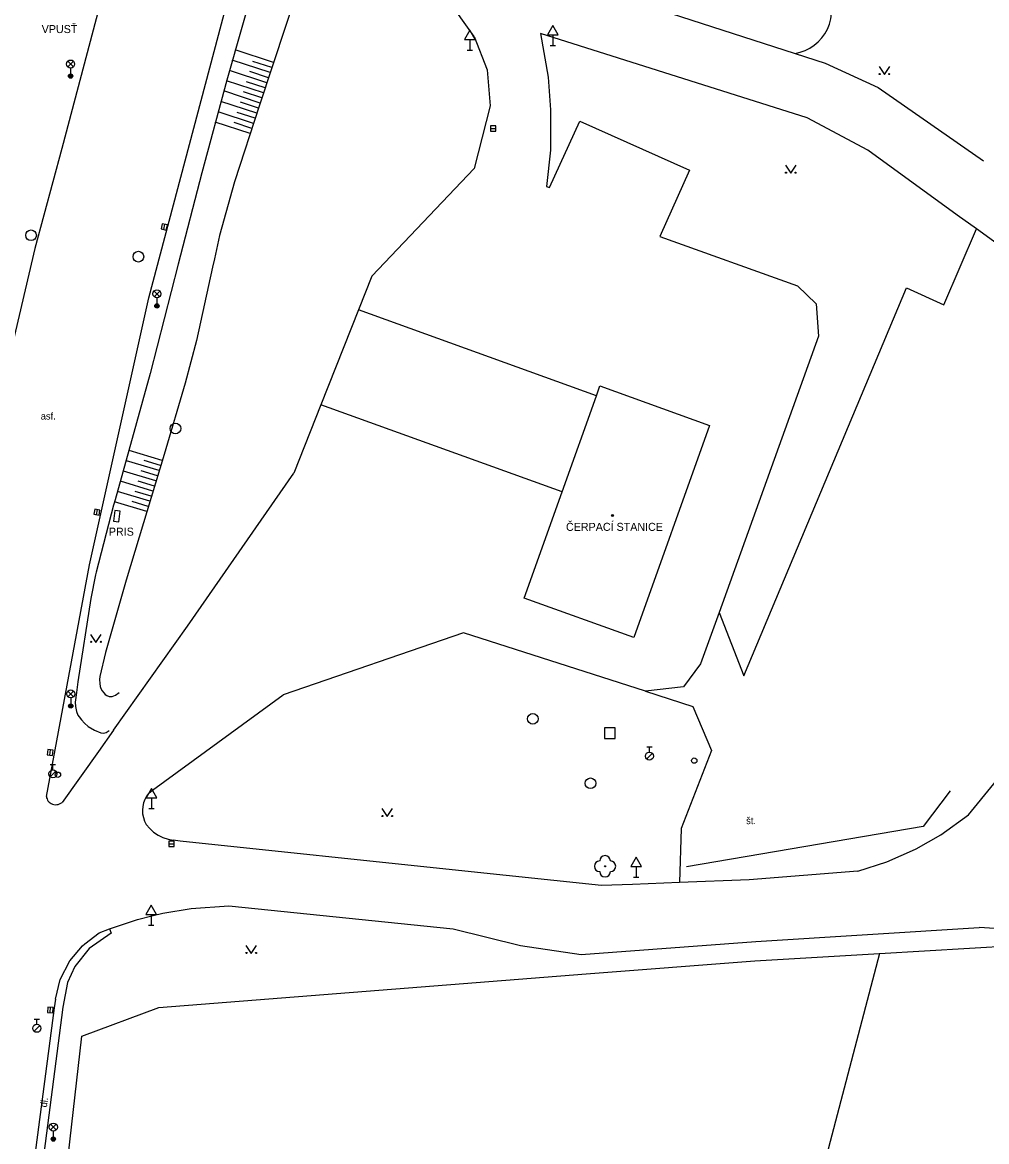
# Model space of a CAD drawing. Extents: x -599951 to -598963, y -1164095 to -1162939.
# Drawn here: x -599136.9 to -599046.6, y -1163692.1 to -1163587.2 of the extents above; entities that cross this region are included whole.
import ezdxf

# ---------------------------------------------------------------- set-up
doc = ezdxf.new("R2010")
doc.units = 0
for name, color, linetype in [('Level 10', 7, 'Continuous'), ('Level 11', 7, 'Continuous'), ('Level 14', 7, 'Continuous'), ('Level 15', 7, 'Continuous'), ('Level 22', 7, 'Continuous'), ('Level 24', 7, 'Continuous'), ('Level 26', 7, 'Continuous'), ('Level 27', 7, 'Continuous'), ('Level 28', 7, 'Continuous'), ('Level 33', 7, 'Continuous'), ('Level 34', 7, 'Continuous'), ('Level 36', 7, 'Continuous'), ('Level 39', 7, 'Continuous'), ('Level 40', 7, 'Continuous'), ('Level 41', 7, 'Continuous'), ('Level 5', 7, 'Continuous'), ('Level 7', 7, 'Continuous'), ('Level 9', 7, 'Continuous')]:
    doc.layers.add(name, color=color, linetype=linetype)

msp = doc.modelspace()

# ---------------------------------------------------------------- linework, layer by layer
at = {"layer": 'Level 10'}
for points in [[(-599097.7, -1163496.33), (-599101.18, -1163504.5), (-599105.65, -1163515.42), (-599108.56, -1163522.79), (-599112.67, -1163533.66), (-599115.92, -1163542.44), (-599118.17, -1163548.8), (-599119.97, -1163554.03), (-599122.34, -1163561.22), (-599124.91, -1163569.39), (-599126.83, -1163575.79), (-599128.48, -1163581.37), (-599129.72, -1163585.79), (-599133.24, -1163599), (-599135.77, -1163608.36), (-599139.28, -1163623.33), (-599143.16, -1163642.62), (-599149.78, -1163679.86), (-599149.81, -1163680.07), (-599149.87, -1163680.38)], [(-599134.68, -1163659.71), (-599130.65, -1163638), (-599125.08, -1163613.01), (-599117.86, -1163585.79), (-599115.84, -1163578.87), (-599114.02, -1163572.76), (-599111.85, -1163565.88)], [(-599094.61, -1163588.52), (-599099.56, -1163581.51), (-599101.77, -1163578.76), (-599103.72, -1163576.19), (-599105.8, -1163573.23)], [(-599090.76, -1163581.6), (-599064.53, -1163590.11), (-599061.72, -1163591.02)], [(-599094.61, -1163588.52), (-599093.37, -1163591.65)], [(-599088.37, -1163588.23), (-599087.67, -1163592.32)], [(-599063.39, -1163596.13), (-599088.37, -1163588.23)], [(-599093.37, -1163591.65), (-599093.09, -1163595)], [(-599061.72, -1163591.02), (-599056.75, -1163593.28), (-599046.87, -1163600.17)], [(-599087.67, -1163592.32), (-599087.44, -1163595.38)], [(-599093.09, -1163595), (-599094.61, -1163600.88)], [(-599087.44, -1163595.38), (-599087.44, -1163599.15)], [(-599087.53, -1163602.66), (-599084.7, -1163596.43)], [(-599084.7, -1163596.43), (-599074.42, -1163601.05)], [(-599022.5, -1163624.67), (-599047.53, -1163606.54), (-599049.33, -1163605.24), (-599057.71, -1163599.17), (-599063.39, -1163596.13)], [(-599087.44, -1163599.15), (-599087.81, -1163602.58)], [(-599074.42, -1163601.05), (-599077.2, -1163607.25), (-599064.29, -1163611.87), (-599062.54, -1163613.55), (-599062.34, -1163616.6), (-599071.65, -1163642.47), (-599073.39, -1163647.3), (-599074.98, -1163649.45), (-599078.55, -1163649.84), (-599095.59, -1163644.4), (-599112.48, -1163650.18)], [(-599094.61, -1163600.88), (-599104.19, -1163610.98)], [(-599087.81, -1163602.58), (-599087.53, -1163602.66)], [(-599104.19, -1163610.98), (-599105.43, -1163614.11), (-599108.95, -1163623.02), (-599111.48, -1163629.42)], [(-599121.46, -1163643.75), (-599111.48, -1163629.42)], [(-599048.28, -1163661.43), (-599021.76, -1163628.98)], [(-599128.38, -1163653.52), (-599121.46, -1163643.75)], [(-599125.09, -1163659.4), (-599124.73, -1163659.14), (-599112.48, -1163650.18)], [(-599128.38, -1163653.52), (-599129.79, -1163655.5), (-599133.21, -1163660.27)], [(-599134.68, -1163659.71), (-599134.66, -1163659.83), (-599134.62, -1163659.94), (-599134.57, -1163660.05), (-599134.53, -1163660.11), (-599134.5, -1163660.15), (-599134.42, -1163660.24), (-599134.33, -1163660.32), (-599134.23, -1163660.39), (-599134.12, -1163660.44)], [(-599125.09, -1163659.4), (-599125.29, -1163659.68), (-599125.45, -1163659.99), (-599125.57, -1163660.32), (-599125.65, -1163660.66), (-599125.67, -1163661), (-599125.66, -1163661.35), (-599125.59, -1163661.69), (-599125.48, -1163662.02), (-599125.33, -1163662.33)], [(-599134.12, -1163660.44), (-599133.99, -1163660.47), (-599133.85, -1163660.49), (-599133.71, -1163660.48), (-599133.58, -1163660.46), (-599133.45, -1163660.41), (-599133.32, -1163660.35), (-599133.21, -1163660.27)], [(-599053.17, -1163664.63), (-599050.86, -1163663.3), (-599048.28, -1163661.43)], [(-599125.33, -1163662.33), (-599125, -1163662.71), (-599124.63, -1163663.05), (-599124.21, -1163663.33), (-599123.76, -1163663.56), (-599123.28, -1163663.72), (-599122.79, -1163663.82)], [(-599058.64, -1163666.7), (-599068.84, -1163667.54), (-599075.37, -1163667.79), (-599079.76, -1163667.96), (-599082.66, -1163668.07), (-599096.06, -1163666.66), (-599122.14, -1163663.89), (-599122.79, -1163663.82)], [(-599058.64, -1163666.7), (-599055.93, -1163665.84), (-599053.23, -1163664.65), (-599053.17, -1163664.63)], [(-599123.76, -1163670.66), (-599121.13, -1163670.22)], [(-599121.13, -1163670.22), (-599117.57, -1163669.96)], [(-599117.57, -1163669.96), (-599096.56, -1163672.13), (-599090.24, -1163673.68), (-599084.58, -1163674.52), (-599068.2, -1163673.3), (-599047.27, -1163672)], [(-599128.77, -1163672.11), (-599126.13, -1163671.23)], [(-599126.13, -1163671.23), (-599124.68, -1163670.88), (-599123.76, -1163670.66)], [(-599131.31, -1163673.72), (-599131.07, -1163673.53), (-599129.72, -1163672.48)], [(-599129.72, -1163672.48), (-599128.77, -1163672.11)], [(-599037.52, -1163672.62), (-599047.27, -1163672)], [(-599132.49, -1163675.13), (-599131.31, -1163673.72)], [(-599133.4, -1163676.87), (-599132.49, -1163675.13)], [(-599133.84, -1163678.72), (-599133.4, -1163676.87)], [(-599133.84, -1163678.72), (-599133.95, -1163679.53), (-599137.3, -1163704.98), (-599141.9, -1163745.35), (-599145.2, -1163762.02), (-599148.61, -1163779.29)]]:
    msp.add_lwpolyline(points, dxfattribs=at)
at = {"layer": 'Level 11'}
for points in [[(-599071.65, -1163642.47), (-599069.34, -1163648.42), (-599054.1, -1163612.07), (-599050.6, -1163613.66), (-599047.53, -1163606.54)], [(-599083.14, -1163622.17), (-599105.43, -1163614.11)], [(-599086.36, -1163631.18), (-599108.95, -1163623.02)], [(-599078.55, -1163649.84), (-599074.1, -1163651.28), (-599072.35, -1163655.41), (-599075.21, -1163662.71), (-599075.37, -1163667.79)], [(-599128.61, -1163672.54), (-599130.66, -1163673.95)], [(-599128.77, -1163672.11), (-599128.61, -1163672.54)], [(-599130.66, -1163673.95), (-599132.03, -1163675.65)], [(-599056.63, -1163674.43), (-599065.05, -1163706.57), (-599072.65, -1163710.84), (-599076.54, -1163731.05), (-599071.35, -1163732.53), (-599061.34, -1163764.42), (-599048.88, -1163776.83)], [(-599132.03, -1163675.65), (-599132.7, -1163677.16)], [(-599132.7, -1163677.16), (-599133.13, -1163679.47)], [(-599133.13, -1163679.47), (-599136.46, -1163705), (-599140.74, -1163745.37), (-599147.09, -1163780)]]:
    msp.add_lwpolyline(points, dxfattribs=at)
msp.add_arc((-599065.2, -1163586.06), 4.1, 279.4303, 30.0228, dxfattribs=at)
at = {"layer": 'Level 14'}
for points in [[(-599114.9, -1163582.48), (-599117.78, -1163592.6), (-599120.12, -1163601.29), (-599122.32, -1163609.83), (-599124.96, -1163620.1), (-599128.24, -1163631.93), (-599128.38, -1163632.41), (-599130.03, -1163638.69), (-599130.09, -1163638.95), (-599130.53, -1163641.18), (-599131.73, -1163648.97), (-599131.87, -1163649.99), (-599131.97, -1163650.87), (-599131.96, -1163651.3), (-599131.86, -1163651.77), (-599131.73, -1163652.1), (-599131.61, -1163652.26), (-599131.4, -1163652.53), (-599131.1, -1163652.85), (-599130.77, -1163653.15), (-599130.16, -1163653.52), (-599129.58, -1163653.76), (-599129.34, -1163653.79), (-599129.09, -1163653.73), (-599128.81, -1163653.54)], [(-599111, -1163583.68), (-599114.74, -1163595.03), (-599117.03, -1163602.02), (-599117.06, -1163602.12), (-599118.46, -1163607.15), (-599118.93, -1163609.35), (-599119.1, -1163610.13), (-599120.61, -1163617.01), (-599121.67, -1163620.98), (-599123.66, -1163627.68), (-599127.22, -1163639.46), (-599129.13, -1163646.23), (-599129.66, -1163648.49), (-599129.69, -1163648.76), (-599129.68, -1163649.13), (-599129.64, -1163649.4), (-599129.58, -1163649.6), (-599129.46, -1163649.83), (-599129.31, -1163650.02), (-599129.16, -1163650.17), (-599129.02, -1163650.27), (-599128.79, -1163650.36), (-599128.51, -1163650.34), (-599128.19, -1163650.23), (-599127.86, -1163649.97)]]:
    msp.add_lwpolyline(points, dxfattribs=at)
at = {"layer": 'Level 15'}
for points in [[(-599113.39, -1163590.95), (-599116.99, -1163589.77)], [(-599113.71, -1163591.9), (-599117.26, -1163590.73)], [(-599113.55, -1163591.43), (-599115.34, -1163590.84)], [(-599114.02, -1163592.85), (-599117.53, -1163591.69)], [(-599113.86, -1163592.38), (-599115.63, -1163591.79)], [(-599114.33, -1163593.8), (-599117.8, -1163592.66)], [(-599114.18, -1163593.33), (-599115.92, -1163592.75)], [(-599114.65, -1163594.75), (-599118.06, -1163593.61)], [(-599114.49, -1163594.27), (-599116.21, -1163593.7)], [(-599114.96, -1163595.7), (-599118.33, -1163594.6)], [(-599114.81, -1163595.22), (-599116.5, -1163594.67)], [(-599115.27, -1163596.65), (-599118.6, -1163595.56)], [(-599115.12, -1163596.17), (-599116.79, -1163595.63)], [(-599115.58, -1163597.6), (-599118.86, -1163596.53)], [(-599115.43, -1163597.12), (-599117.08, -1163596.58)], [(-599123.83, -1163628.24), (-599126.91, -1163627.3)], [(-599124.12, -1163629.19), (-599127.18, -1163628.26)], [(-599123.98, -1163628.71), (-599125.51, -1163628.25)], [(-599124.41, -1163630.15), (-599127.45, -1163629.23)], [(-599124.27, -1163629.67), (-599125.79, -1163629.21)], [(-599124.7, -1163631.11), (-599127.73, -1163630.19)], [(-599124.56, -1163630.63), (-599126.07, -1163630.17)], [(-599124.99, -1163632.06), (-599128.01, -1163631.15)], [(-599124.85, -1163631.59), (-599126.36, -1163631.13)], [(-599125.28, -1163633.02), (-599128.29, -1163632.11)], [(-599125.14, -1163632.54), (-599126.64, -1163632.08)]]:
    msp.add_lwpolyline(points, dxfattribs=at)
at = {"layer": 'Level 22'}
msp.add_circle((-599082.33, -1163666.26), 0.05, dxfattribs=at)
for centre, start, end in [((-599082.33, -1163665.76), 0, 180), ((-599082.83, -1163666.26), 90, 270), ((-599081.83, -1163666.26), 270, 90), ((-599082.33, -1163666.76), 180, 0)]:
    msp.add_arc(centre, 0.5, start, end, dxfattribs=at)
at = {"layer": 'Level 24'}
msp.add_lwpolyline([(-599127.9, -1163633.99), (-599127.76, -1163633), (-599128.26, -1163632.93), (-599128.4, -1163633.92)], close=True, dxfattribs=at)
at = {"layer": 'Level 26'}
msp.add_lwpolyline([(-599082.37, -1163654.28), (-599081.37, -1163654.28), (-599081.37, -1163653.28), (-599082.37, -1163653.28)], close=True, dxfattribs=at)
at = {"layer": 'Level 27'}
for p, q in [((-599093.07, -1163597.12), (-599092.57, -1163597.12)), ((-599123.69, -1163606.59), (-599123.59, -1163606.11)), ((-599130, -1163633.33), (-599129.9, -1163632.83)), ((-599134.37, -1163655.84), (-599134.31, -1163655.34)), ((-599123.21, -1163664.15), (-599122.71, -1163664.15)), ((-599134.33, -1163679.97), (-599134.29, -1163679.47))]:
    msp.add_line(p, q, dxfattribs=at)
for points in [[(-599093.07, -1163597.37), (-599092.57, -1163597.37), (-599092.57, -1163596.87), (-599093.07, -1163596.87)], [(-599123.45, -1163606.65), (-599123.34, -1163606.16), (-599123.83, -1163606.05), (-599123.94, -1163606.54)], [(-599129.75, -1163633.37), (-599129.66, -1163632.88), (-599130.15, -1163632.79), (-599130.24, -1163633.28)], [(-599134.12, -1163655.87), (-599134.06, -1163655.37), (-599134.56, -1163655.31), (-599134.62, -1163655.81)], [(-599123.21, -1163664.4), (-599122.71, -1163664.4), (-599122.71, -1163663.9), (-599123.21, -1163663.9)], [(-599134.08, -1163679.99), (-599134.04, -1163679.49), (-599134.54, -1163679.45), (-599134.58, -1163679.95)]]:
    msp.add_lwpolyline(points, close=True, dxfattribs=at)
for centre in [(-599136.12, -1163607.14), (-599126.06, -1163609.14), (-599122.59, -1163625.24), (-599089.1, -1163652.44), (-599083.7, -1163658.48)]:
    msp.add_circle(centre, 0.5, dxfattribs=at)
at = {"layer": 'Level 28'}
for p, q in [((-599078.44, -1163656.21), (-599077.91, -1163655.68)), ((-599078.43, -1163655.07), (-599077.93, -1163655.07)), ((-599078.18, -1163655.57), (-599078.18, -1163655.07)), ((-599134.32, -1163656.73), (-599133.82, -1163656.73)), ((-599134.07, -1163657.23), (-599134.07, -1163656.73)), ((-599134.33, -1163657.87), (-599133.8, -1163657.34)), ((-599135.83, -1163680.57), (-599135.33, -1163680.57)), ((-599135.58, -1163681.07), (-599135.58, -1163680.57)), ((-599135.84, -1163681.71), (-599135.31, -1163681.18))]:
    msp.add_line(p, q, dxfattribs=at)
for centre, radius in [((-599078.18, -1163655.94), 0.375), ((-599073.97, -1163656.36), 0.25), ((-599134.07, -1163657.6), 0.375), ((-599133.6, -1163657.68), 0.25), ((-599135.58, -1163681.44), 0.375)]:
    msp.add_circle(centre, radius, dxfattribs=at)
at = {"layer": 'Level 33'}
for p, q in [((-599132.67, -1163591.36), (-599132.14, -1163590.83)), ((-599132.67, -1163590.83), (-599132.14, -1163591.36)), ((-599132.41, -1163591.47), (-599132.41, -1163592.22)), ((-599124.59, -1163612.89), (-599124.06, -1163612.36)), ((-599124.59, -1163612.36), (-599124.06, -1163612.89)), ((-599124.32, -1163613), (-599124.32, -1163613.75)), ((-599132.66, -1163650.38), (-599132.13, -1163649.85)), ((-599132.66, -1163649.85), (-599132.13, -1163650.38)), ((-599132.4, -1163650.49), (-599132.4, -1163651.24)), ((-599134.3, -1163690.96), (-599133.77, -1163690.43)), ((-599134.3, -1163690.43), (-599133.77, -1163690.96)), ((-599134.03, -1163691.07), (-599134.03, -1163691.82))]:
    msp.add_line(p, q, dxfattribs=at)
for centre, radius in [((-599132.41, -1163591.09), 0.375), ((-599132.41, -1163592.22), 0.2), ((-599132.41, -1163592.22), 0.145), ((-599132.41, -1163592.22), 0.0876), ((-599124.32, -1163612.62), 0.375), ((-599124.32, -1163613.75), 0.2), ((-599124.32, -1163613.75), 0.145), ((-599124.32, -1163613.75), 0.0876), ((-599132.4, -1163650.11), 0.375), ((-599132.4, -1163651.24), 0.2), ((-599132.4, -1163651.24), 0.145), ((-599132.4, -1163651.24), 0.0876), ((-599134.03, -1163690.7), 0.375), ((-599134.03, -1163691.82), 0.2), ((-599134.03, -1163691.82), 0.145), ((-599134.03, -1163691.82), 0.0876)]:
    msp.add_circle(centre, radius, dxfattribs=at)
at = {"layer": 'Level 34'}
for p, q in [((-599087.21, -1163588.35), (-599087.21, -1163589.37)), ((-599095.25, -1163589.8), (-599094.75, -1163589.8)), ((-599095, -1163588.78), (-599095, -1163589.8)), ((-599087.46, -1163589.37), (-599086.96, -1163589.37)), ((-599124.84, -1163659.83), (-599124.84, -1163660.85)), ((-599125.09, -1163660.85), (-599124.59, -1163660.85)), ((-599079.41, -1163666.27), (-599079.41, -1163667.29)), ((-599079.66, -1163667.29), (-599079.16, -1163667.29)), ((-599124.87, -1163670.76), (-599124.87, -1163671.78)), ((-599125.12, -1163671.78), (-599124.62, -1163671.78))]:
    msp.add_line(p, q, dxfattribs=at)
for points in [[(-599087.71, -1163588.35), (-599086.71, -1163588.35), (-599087.21, -1163587.49)], [(-599095.5, -1163588.78), (-599094.5, -1163588.78), (-599095, -1163587.92)], [(-599125.34, -1163659.83), (-599124.34, -1163659.83), (-599124.84, -1163658.97)], [(-599079.91, -1163666.27), (-599078.91, -1163666.27), (-599079.41, -1163665.41)], [(-599125.37, -1163670.76), (-599124.37, -1163670.76), (-599124.87, -1163669.9)]]:
    msp.add_lwpolyline(points, close=True, dxfattribs=at)
at = {"layer": 'Level 36'}
for points in [[(-599056.65, -1163591.33), (-599056.15, -1163592.08), (-599055.65, -1163591.33)], [(-599065.43, -1163600.57), (-599064.93, -1163601.32), (-599064.43, -1163600.57)], [(-599130.54, -1163644.53), (-599130.04, -1163645.28), (-599129.54, -1163644.53)], [(-599103.24, -1163660.85), (-599102.74, -1163661.6), (-599102.24, -1163660.85)], [(-599115.98, -1163673.68), (-599115.48, -1163674.43), (-599114.98, -1163673.68)]]:
    msp.add_lwpolyline(points, dxfattribs=at)
for centre in [(-599056.6, -1163592.03), (-599055.7, -1163592.03), (-599065.38, -1163601.27), (-599064.48, -1163601.27), (-599130.49, -1163645.23), (-599129.59, -1163645.23), (-599103.19, -1163661.55), (-599102.29, -1163661.55), (-599115.93, -1163674.38), (-599115.03, -1163674.38)]:
    msp.add_circle(centre, 0.05, dxfattribs=at)
at = {"layer": 'Level 39'}
for radius in [0.09, 0.0398]:
    msp.add_circle((-599081.64, -1163633.38), radius, dxfattribs=at)
at = {"layer": 'Level 5'}
for points in [[(-599089.91, -1163641.13), (-599086.36, -1163631.18), (-599083.14, -1163622.17), (-599082.81, -1163621.24)], [(-599082.81, -1163621.24), (-599072.54, -1163624.95)], [(-599072.54, -1163624.95), (-599079.63, -1163644.82)], [(-599079.63, -1163644.82), (-599089.91, -1163641.13)]]:
    msp.add_lwpolyline(points, dxfattribs=at)
at = {"layer": 'Level 7'}
msp.add_lwpolyline([(-599138.43, -1163744.33), (-599131.37, -1163682.17), (-599124.13, -1163679.48), (-599084.11, -1163676.35), (-599068.3, -1163675.12), (-599056.63, -1163674.43), (-599039.75, -1163673.42)], dxfattribs=at)
at = {"layer": 'Level 9'}
msp.add_lwpolyline([(-599049.98, -1163659.19), (-599052.52, -1163662.52), (-599074.7, -1163666.3)], dxfattribs=at)

# ---------------------------------------------------------------- texts
at = {"layer": 'Level 40'}
for s, p in [('asf.', (-599135.21, -1163624.4)), ('št.', (-599069.11, -1163662.31))]:
    msp.add_text(s, height=0.65, dxfattribs=at).set_placement(p)
msp.add_text('dl.', height=0.65, rotation=83.13, dxfattribs=at).set_placement((-599134.64, -1163688.87))
at = {"layer": 'Level 41'}
for s, p in [('VPUSŤ', (-599135.12, -1163588.19)), ('PRIS', (-599128.83, -1163635.28)), ('ČERPACÍ STANICE', (-599085.99, -1163634.83))]:
    msp.add_text(s, height=0.75, dxfattribs=at).set_placement(p)

doc.saveas('drawing.dxf')
